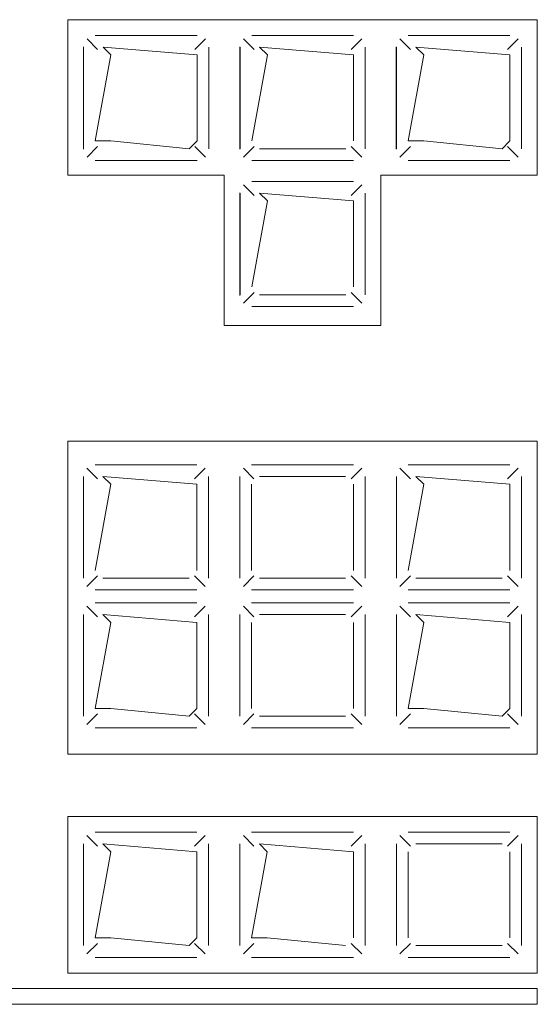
# Model space of a CAD drawing. Header units: feet. Extents: x 8 to 127, y 6 to 90.
# Tile 338 of 538: x 47.8816 to 47.9147, y 50.2927 to 50.3556. Entities that reach past the tile are written whole.
import ezdxf

# ---------------------------------------------------------------- set-up
doc = ezdxf.new("R2010")
doc.units = ezdxf.units.FT
doc.header["$MEASUREMENT"] = 0
doc.layers.add('MOBILARIO', color=8, linetype='Continuous')

msp = doc.modelspace()

# ---------------------------------------------------------------- linework, layer by layer
at = {"layer": 'MOBILARIO', "lineweight": 5}
for p, q in [((47.914661, 50.355619), (47.884661, 50.355619)), ((47.884661, 50.355619), (47.884661, 50.34568)), ((47.914661, 50.355619), (47.884661, 50.355619)), ((47.884661, 50.355619), (47.884661, 50.34568)), ((47.914661, 50.34568), (47.914661, 50.355619)), ((47.914661, 50.34568), (47.914661, 50.355619)), ((47.886569, 50.353723), (47.885892, 50.3544)), ((47.886569, 50.353723), (47.885892, 50.3544)), ((47.886423, 50.354619), (47.892923, 50.354619)), ((47.886423, 50.354619), (47.892923, 50.354619)), ((47.892776, 50.353723), (47.893453, 50.3544)), ((47.892776, 50.353723), (47.893453, 50.3544)), ((47.896569, 50.353723), (47.895892, 50.3544)), ((47.896569, 50.353723), (47.895892, 50.3544)), ((47.896423, 50.354619), (47.902923, 50.354619)), ((47.896423, 50.354619), (47.902923, 50.354619)), ((47.902776, 50.353723), (47.903453, 50.3544)), ((47.902776, 50.353723), (47.903453, 50.3544)), ((47.906557, 50.353723), (47.90588, 50.3544)), ((47.906557, 50.353723), (47.90588, 50.3544)), ((47.906411, 50.354619), (47.912911, 50.354619)), ((47.906411, 50.354619), (47.912911, 50.354619)), ((47.912764, 50.353723), (47.913441, 50.3544)), ((47.912764, 50.353723), (47.913441, 50.3544)), ((47.885661, 50.347333), (47.885661, 50.353878)), ((47.885661, 50.347333), (47.885661, 50.353878)), ((47.885673, 50.347369), (47.885673, 50.353869)), ((47.885673, 50.347369), (47.885673, 50.353869)), ((47.887423, 50.353369), (47.886923, 50.353869)), ((47.886923, 50.353869), (47.892923, 50.353369)), ((47.887423, 50.353369), (47.886923, 50.353869)), ((47.886923, 50.353869), (47.892923, 50.353369)), ((47.893673, 50.353869), (47.893673, 50.347369)), ((47.893673, 50.353869), (47.893673, 50.347369)), ((47.895661, 50.347333), (47.895661, 50.353878)), ((47.895661, 50.347333), (47.895661, 50.353878)), ((47.895673, 50.347369), (47.895673, 50.353869)), ((47.895673, 50.347369), (47.895673, 50.353869)), ((47.897423, 50.353369), (47.896923, 50.353869)), ((47.896923, 50.353869), (47.902923, 50.353369)), ((47.897423, 50.353369), (47.896923, 50.353869)), ((47.896923, 50.353869), (47.902923, 50.353369)), ((47.903673, 50.353869), (47.903673, 50.347369)), ((47.903673, 50.353869), (47.903673, 50.347369)), ((47.905649, 50.347333), (47.905649, 50.353878)), ((47.905649, 50.347333), (47.905649, 50.353878)), ((47.905661, 50.347369), (47.905661, 50.353869)), ((47.905661, 50.347369), (47.905661, 50.353869)), ((47.907411, 50.353369), (47.906911, 50.353869)), ((47.906911, 50.353869), (47.912911, 50.353369)), ((47.907411, 50.353369), (47.906911, 50.353869)), ((47.906911, 50.353869), (47.912911, 50.353369)), ((47.913661, 50.353869), (47.913661, 50.347369)), ((47.913661, 50.353869), (47.913661, 50.347369)), ((47.886423, 50.347869), (47.887423, 50.353369)), ((47.886423, 50.347869), (47.887423, 50.353369)), ((47.892923, 50.353369), (47.892923, 50.347869)), ((47.892923, 50.353369), (47.892923, 50.347869)), ((47.896423, 50.347869), (47.897423, 50.353369)), ((47.896423, 50.347869), (47.897423, 50.353369)), ((47.902923, 50.353369), (47.902923, 50.347869)), ((47.902923, 50.353369), (47.902923, 50.347869)), ((47.906411, 50.347869), (47.907411, 50.353369)), ((47.906411, 50.347869), (47.907411, 50.353369)), ((47.912911, 50.353369), (47.912911, 50.347869)), ((47.912911, 50.353369), (47.912911, 50.347869)), ((47.886569, 50.347516), (47.885892, 50.346839)), ((47.886569, 50.347516), (47.885892, 50.346839)), ((47.887423, 50.347869), (47.886423, 50.347869)), ((47.887423, 50.347869), (47.886423, 50.347869)), ((47.892423, 50.347369), (47.887423, 50.347869)), ((47.892423, 50.347369), (47.887423, 50.347869)), ((47.892923, 50.347869), (47.892423, 50.347369)), ((47.892923, 50.347869), (47.892423, 50.347369)), ((47.892776, 50.347516), (47.893453, 50.346839)), ((47.892776, 50.347516), (47.893453, 50.346839)), ((47.896569, 50.347516), (47.895892, 50.346839)), ((47.896569, 50.347516), (47.895892, 50.346839)), ((47.902423, 50.347369), (47.896923, 50.347369)), ((47.902423, 50.347369), (47.896923, 50.347369)), ((47.902776, 50.347516), (47.903453, 50.346839)), ((47.902776, 50.347516), (47.903453, 50.346839)), ((47.906557, 50.347516), (47.90588, 50.346839)), ((47.906557, 50.347516), (47.90588, 50.346839)), ((47.907411, 50.347869), (47.906411, 50.347869)), ((47.907411, 50.347869), (47.906411, 50.347869)), ((47.912411, 50.347369), (47.907411, 50.347869)), ((47.912411, 50.347369), (47.907411, 50.347869)), ((47.912911, 50.347869), (47.912411, 50.347369)), ((47.912911, 50.347869), (47.912411, 50.347369)), ((47.912764, 50.347516), (47.913441, 50.346839)), ((47.912764, 50.347516), (47.913441, 50.346839)), ((47.892923, 50.346619), (47.886423, 50.346619)), ((47.892923, 50.346619), (47.886423, 50.346619)), ((47.902923, 50.346619), (47.896423, 50.346619)), ((47.902923, 50.346619), (47.896423, 50.346619)), ((47.912911, 50.346619), (47.906411, 50.346619)), ((47.912911, 50.346619), (47.906411, 50.346619)), ((47.884661, 50.34568), (47.894661, 50.34568)), ((47.884661, 50.34568), (47.894661, 50.34568)), ((47.894661, 50.34568), (47.894661, 50.336075)), ((47.894661, 50.34568), (47.894661, 50.336075)), ((47.904661, 50.34568), (47.914661, 50.34568)), ((47.904661, 50.336075), (47.904661, 50.34568)), ((47.904661, 50.34568), (47.914661, 50.34568)), ((47.904661, 50.336075), (47.904661, 50.34568)), ((47.896569, 50.344389), (47.895892, 50.345066)), ((47.896569, 50.344389), (47.895892, 50.345066)), ((47.896423, 50.345285), (47.902923, 50.345285)), ((47.896423, 50.345285), (47.902923, 50.345285)), ((47.902776, 50.344389), (47.903453, 50.345066)), ((47.902776, 50.344389), (47.903453, 50.345066)), ((47.895661, 50.337999), (47.895661, 50.344544)), ((47.895661, 50.337999), (47.895661, 50.344544)), ((47.895673, 50.338035), (47.895673, 50.344535)), ((47.895673, 50.338035), (47.895673, 50.344535)), ((47.897423, 50.344035), (47.896923, 50.344535)), ((47.896923, 50.344535), (47.902923, 50.344035)), ((47.897423, 50.344035), (47.896923, 50.344535)), ((47.896923, 50.344535), (47.902923, 50.344035)), ((47.903673, 50.344535), (47.903673, 50.338035)), ((47.903673, 50.344535), (47.903673, 50.338035)), ((47.896423, 50.338535), (47.897423, 50.344035)), ((47.896423, 50.338535), (47.897423, 50.344035)), ((47.902923, 50.344035), (47.902923, 50.338535)), ((47.902923, 50.344035), (47.902923, 50.338535)), ((47.896569, 50.338182), (47.895892, 50.337505)), ((47.896569, 50.338182), (47.895892, 50.337505)), ((47.902423, 50.338035), (47.896923, 50.338035)), ((47.902423, 50.338035), (47.896923, 50.338035)), ((47.902776, 50.338182), (47.903453, 50.337505)), ((47.902776, 50.338182), (47.903453, 50.337505)), ((47.902923, 50.337285), (47.896423, 50.337285)), ((47.902923, 50.337285), (47.896423, 50.337285)), ((47.894661, 50.336075), (47.904661, 50.336075)), ((47.894661, 50.336075), (47.904661, 50.336075)), ((47.884661, 50.30868), (47.884661, 50.32868)), ((47.884661, 50.32868), (47.914661, 50.32868)), ((47.884661, 50.30868), (47.884661, 50.32868)), ((47.884661, 50.32868), (47.914661, 50.32868)), ((47.914661, 50.32868), (47.914661, 50.30868)), ((47.914661, 50.32868), (47.914661, 50.30868)), ((47.886557, 50.326273), (47.88588, 50.32695)), ((47.886557, 50.326273), (47.88588, 50.32695)), ((47.886411, 50.32717), (47.892911, 50.32717)), ((47.886411, 50.32717), (47.892911, 50.32717)), ((47.892764, 50.326273), (47.893441, 50.32695)), ((47.892764, 50.326273), (47.893441, 50.32695)), ((47.896557, 50.326273), (47.89588, 50.32695)), ((47.896557, 50.326273), (47.89588, 50.32695)), ((47.896411, 50.32717), (47.902911, 50.32717)), ((47.896411, 50.32717), (47.902911, 50.32717)), ((47.902764, 50.326273), (47.903441, 50.32695)), ((47.902764, 50.326273), (47.903441, 50.32695)), ((47.906557, 50.326273), (47.90588, 50.32695)), ((47.906557, 50.326273), (47.90588, 50.32695)), ((47.906411, 50.32717), (47.912911, 50.32717)), ((47.906411, 50.32717), (47.912911, 50.32717)), ((47.912764, 50.326273), (47.913441, 50.32695)), ((47.912764, 50.326273), (47.913441, 50.32695)), ((47.885661, 50.31992), (47.885661, 50.32642)), ((47.885661, 50.31992), (47.885661, 50.32642)), ((47.887411, 50.32592), (47.886911, 50.32642)), ((47.886911, 50.32642), (47.892911, 50.32592)), ((47.887411, 50.32592), (47.886911, 50.32642)), ((47.886911, 50.32642), (47.892911, 50.32592)), ((47.893661, 50.32642), (47.893661, 50.31992)), ((47.893661, 50.32642), (47.893661, 50.31992)), ((47.895661, 50.31992), (47.895661, 50.32642)), ((47.895661, 50.31992), (47.895661, 50.32642)), ((47.896911, 50.32642), (47.902411, 50.32642)), ((47.896911, 50.32642), (47.902411, 50.32642)), ((47.903661, 50.32642), (47.903661, 50.31992)), ((47.903661, 50.32642), (47.903661, 50.31992)), ((47.905661, 50.31992), (47.905661, 50.32642)), ((47.905661, 50.31992), (47.905661, 50.32642)), ((47.907411, 50.32592), (47.906911, 50.32642)), ((47.906911, 50.32642), (47.912911, 50.32592)), ((47.907411, 50.32592), (47.906911, 50.32642)), ((47.906911, 50.32642), (47.912911, 50.32592)), ((47.913661, 50.32642), (47.913661, 50.31992)), ((47.913661, 50.32642), (47.913661, 50.31992)), ((47.886411, 50.32042), (47.887411, 50.32592)), ((47.886411, 50.32042), (47.887411, 50.32592)), ((47.892911, 50.32592), (47.892911, 50.32042)), ((47.892911, 50.32592), (47.892911, 50.32042)), ((47.896411, 50.32042), (47.896411, 50.32592)), ((47.896411, 50.32042), (47.896411, 50.32592)), ((47.902911, 50.32592), (47.902911, 50.32042)), ((47.902911, 50.32592), (47.902911, 50.32042)), ((47.906411, 50.32042), (47.907411, 50.32592)), ((47.906411, 50.32042), (47.907411, 50.32592)), ((47.912911, 50.32592), (47.912911, 50.32042)), ((47.912911, 50.32592), (47.912911, 50.32042)), ((47.886557, 50.320066), (47.88588, 50.31939)), ((47.886557, 50.320066), (47.88588, 50.31939)), ((47.892411, 50.31992), (47.886911, 50.31992)), ((47.892411, 50.31992), (47.886911, 50.31992)), ((47.892764, 50.320066), (47.893441, 50.31939)), ((47.892764, 50.320066), (47.893441, 50.31939)), ((47.896557, 50.320066), (47.89588, 50.31939)), ((47.896557, 50.320066), (47.89588, 50.31939)), ((47.902411, 50.31992), (47.896911, 50.31992)), ((47.902411, 50.31992), (47.896911, 50.31992)), ((47.902764, 50.320066), (47.903441, 50.31939)), ((47.902764, 50.320066), (47.903441, 50.31939)), ((47.906557, 50.320066), (47.90588, 50.31939)), ((47.906557, 50.320066), (47.90588, 50.31939)), ((47.912411, 50.31992), (47.906911, 50.31992)), ((47.912411, 50.31992), (47.906911, 50.31992)), ((47.912764, 50.320066), (47.913441, 50.31939)), ((47.912764, 50.320066), (47.913441, 50.31939)), ((47.892911, 50.31917), (47.886411, 50.31917)), ((47.892911, 50.31917), (47.886411, 50.31917)), ((47.902911, 50.31917), (47.896411, 50.31917)), ((47.902911, 50.31917), (47.896411, 50.31917)), ((47.912911, 50.31917), (47.906411, 50.31917)), ((47.912911, 50.31917), (47.906411, 50.31917)), ((47.886557, 50.317447), (47.88588, 50.318124)), ((47.886557, 50.317447), (47.88588, 50.318124)), ((47.886411, 50.318344), (47.892911, 50.318344)), ((47.886411, 50.318344), (47.892911, 50.318344)), ((47.892764, 50.317447), (47.893441, 50.318124)), ((47.892764, 50.317447), (47.893441, 50.318124)), ((47.896557, 50.317447), (47.89588, 50.318124)), ((47.896557, 50.317447), (47.89588, 50.318124)), ((47.896411, 50.318344), (47.902911, 50.318344)), ((47.896411, 50.318344), (47.902911, 50.318344)), ((47.902764, 50.317447), (47.903441, 50.318124)), ((47.902764, 50.317447), (47.903441, 50.318124)), ((47.906557, 50.317447), (47.90588, 50.318124)), ((47.906557, 50.317447), (47.90588, 50.318124)), ((47.906411, 50.318344), (47.912911, 50.318344)), ((47.906411, 50.318344), (47.912911, 50.318344)), ((47.912764, 50.317447), (47.913441, 50.318124)), ((47.912764, 50.317447), (47.913441, 50.318124)), ((47.885661, 50.311094), (47.885661, 50.317594)), ((47.885661, 50.311094), (47.885661, 50.317594)), ((47.887411, 50.317094), (47.886911, 50.317594)), ((47.886911, 50.317594), (47.892911, 50.317094)), ((47.887411, 50.317094), (47.886911, 50.317594)), ((47.886911, 50.317594), (47.892911, 50.317094)), ((47.893661, 50.317594), (47.893661, 50.311094)), ((47.893661, 50.317594), (47.893661, 50.311094)), ((47.895661, 50.311094), (47.895661, 50.317594)), ((47.895661, 50.311094), (47.895661, 50.317594)), ((47.896911, 50.317594), (47.902411, 50.317594)), ((47.896911, 50.317594), (47.902411, 50.317594)), ((47.903661, 50.317594), (47.903661, 50.311094)), ((47.903661, 50.317594), (47.903661, 50.311094)), ((47.905661, 50.311094), (47.905661, 50.317594)), ((47.905661, 50.311094), (47.905661, 50.317594)), ((47.907411, 50.317094), (47.906911, 50.317594)), ((47.906911, 50.317594), (47.912911, 50.317094)), ((47.907411, 50.317094), (47.906911, 50.317594)), ((47.906911, 50.317594), (47.912911, 50.317094)), ((47.913661, 50.317594), (47.913661, 50.311094)), ((47.913661, 50.317594), (47.913661, 50.311094)), ((47.886411, 50.311594), (47.887411, 50.317094)), ((47.886411, 50.311594), (47.887411, 50.317094)), ((47.892911, 50.317094), (47.892911, 50.311594)), ((47.892911, 50.317094), (47.892911, 50.311594)), ((47.896411, 50.311594), (47.896411, 50.317094)), ((47.896411, 50.311594), (47.896411, 50.317094)), ((47.902911, 50.317094), (47.902911, 50.311594)), ((47.902911, 50.317094), (47.902911, 50.311594)), ((47.906411, 50.311594), (47.907411, 50.317094)), ((47.906411, 50.311594), (47.907411, 50.317094)), ((47.912911, 50.317094), (47.912911, 50.311594)), ((47.912911, 50.317094), (47.912911, 50.311594)), ((47.887411, 50.311594), (47.886411, 50.311594)), ((47.887411, 50.311594), (47.886411, 50.311594)), ((47.892411, 50.311094), (47.887411, 50.311594)), ((47.892411, 50.311094), (47.887411, 50.311594)), ((47.892911, 50.311594), (47.892411, 50.311094)), ((47.892911, 50.311594), (47.892411, 50.311094)), ((47.907411, 50.311594), (47.906411, 50.311594)), ((47.907411, 50.311594), (47.906411, 50.311594)), ((47.912411, 50.311094), (47.907411, 50.311594)), ((47.912411, 50.311094), (47.907411, 50.311594)), ((47.912911, 50.311594), (47.912411, 50.311094)), ((47.912911, 50.311594), (47.912411, 50.311094)), ((47.886557, 50.31124), (47.88588, 50.310564)), ((47.886557, 50.31124), (47.88588, 50.310564)), ((47.892764, 50.31124), (47.893441, 50.310564)), ((47.892764, 50.31124), (47.893441, 50.310564)), ((47.896557, 50.31124), (47.89588, 50.310564)), ((47.896557, 50.31124), (47.89588, 50.310564)), ((47.902411, 50.311094), (47.896911, 50.311094)), ((47.902411, 50.311094), (47.896911, 50.311094)), ((47.902764, 50.31124), (47.903441, 50.310564)), ((47.902764, 50.31124), (47.903441, 50.310564)), ((47.906557, 50.31124), (47.90588, 50.310564)), ((47.906557, 50.31124), (47.90588, 50.310564)), ((47.912764, 50.31124), (47.913441, 50.310564)), ((47.912764, 50.31124), (47.913441, 50.310564)), ((47.892911, 50.310344), (47.886411, 50.310344)), ((47.892911, 50.310344), (47.886411, 50.310344)), ((47.902911, 50.310344), (47.896411, 50.310344)), ((47.902911, 50.310344), (47.896411, 50.310344)), ((47.912911, 50.310344), (47.906411, 50.310344)), ((47.912911, 50.310344), (47.906411, 50.310344)), ((47.914661, 50.30868), (47.884661, 50.30868)), ((47.914661, 50.30868), (47.884661, 50.30868)), ((47.884661, 50.29468), (47.884661, 50.30468)), ((47.884661, 50.30468), (47.914661, 50.30468)), ((47.884661, 50.29468), (47.884661, 50.30468)), ((47.884661, 50.30468), (47.914661, 50.30468)), ((47.914661, 50.30468), (47.914661, 50.29468)), ((47.914661, 50.30468), (47.914661, 50.29468)), ((47.886558, 50.302783), (47.885881, 50.30346)), ((47.886558, 50.302783), (47.885881, 50.30346)), ((47.886411, 50.30368), (47.892911, 50.30368)), ((47.886411, 50.30368), (47.892911, 50.30368)), ((47.892765, 50.302783), (47.893442, 50.30346)), ((47.892765, 50.302783), (47.893442, 50.30346)), ((47.896558, 50.302783), (47.895881, 50.30346)), ((47.896558, 50.302783), (47.895881, 50.30346)), ((47.896411, 50.30368), (47.902911, 50.30368)), ((47.896411, 50.30368), (47.902911, 50.30368)), ((47.902765, 50.302783), (47.903442, 50.30346)), ((47.902765, 50.302783), (47.903442, 50.30346)), ((47.906558, 50.302783), (47.905881, 50.30346)), ((47.906558, 50.302783), (47.905881, 50.30346)), ((47.906411, 50.30368), (47.912911, 50.30368)), ((47.906411, 50.30368), (47.912911, 50.30368)), ((47.912765, 50.302783), (47.913442, 50.30346)), ((47.912765, 50.302783), (47.913442, 50.30346)), ((47.885661, 50.29643), (47.885661, 50.30293)), ((47.885661, 50.29643), (47.885661, 50.30293)), ((47.887411, 50.30243), (47.886911, 50.30293)), ((47.886911, 50.30293), (47.892911, 50.30243)), ((47.887411, 50.30243), (47.886911, 50.30293)), ((47.886911, 50.30293), (47.892911, 50.30243)), ((47.893661, 50.30293), (47.893661, 50.29643)), ((47.893661, 50.30293), (47.893661, 50.29643)), ((47.895661, 50.29643), (47.895661, 50.30293)), ((47.895661, 50.29643), (47.895661, 50.30293)), ((47.897411, 50.30243), (47.896911, 50.30293)), ((47.896911, 50.30293), (47.902911, 50.30243)), ((47.897411, 50.30243), (47.896911, 50.30293)), ((47.896911, 50.30293), (47.902911, 50.30243)), ((47.903661, 50.30293), (47.903661, 50.29643)), ((47.903661, 50.30293), (47.903661, 50.29643)), ((47.905661, 50.29643), (47.905661, 50.30293)), ((47.905661, 50.29643), (47.905661, 50.30293)), ((47.906911, 50.30293), (47.912411, 50.30293)), ((47.906911, 50.30293), (47.912411, 50.30293)), ((47.913661, 50.30293), (47.913661, 50.29643)), ((47.913661, 50.30293), (47.913661, 50.29643)), ((47.886411, 50.29693), (47.887411, 50.30243)), ((47.886411, 50.29693), (47.887411, 50.30243)), ((47.892911, 50.30243), (47.892911, 50.29693)), ((47.892911, 50.30243), (47.892911, 50.29693)), ((47.896411, 50.29693), (47.897411, 50.30243)), ((47.896411, 50.29693), (47.897411, 50.30243)), ((47.902911, 50.30243), (47.902911, 50.29693)), ((47.902911, 50.30243), (47.902911, 50.29693)), ((47.906411, 50.29693), (47.906411, 50.30243)), ((47.906411, 50.29693), (47.906411, 50.30243)), ((47.912911, 50.30243), (47.912911, 50.29693)), ((47.912911, 50.30243), (47.912911, 50.29693)), ((47.886558, 50.296576), (47.885881, 50.295899)), ((47.886558, 50.296576), (47.885881, 50.295899)), ((47.887411, 50.29693), (47.886411, 50.29693)), ((47.887411, 50.29693), (47.886411, 50.29693)), ((47.892411, 50.29643), (47.887411, 50.29693)), ((47.892411, 50.29643), (47.887411, 50.29693)), ((47.892911, 50.29693), (47.892411, 50.29643)), ((47.892911, 50.29693), (47.892411, 50.29643)), ((47.892765, 50.296576), (47.893442, 50.295899)), ((47.892765, 50.296576), (47.893442, 50.295899)), ((47.896558, 50.296576), (47.895881, 50.295899)), ((47.896558, 50.296576), (47.895881, 50.295899)), ((47.897411, 50.29693), (47.896411, 50.29693)), ((47.897411, 50.29693), (47.896411, 50.29693)), ((47.902411, 50.29643), (47.897411, 50.29693)), ((47.902411, 50.29643), (47.897411, 50.29693)), ((47.902765, 50.296576), (47.903442, 50.295899)), ((47.902765, 50.296576), (47.903442, 50.295899)), ((47.906558, 50.296576), (47.905881, 50.295899)), ((47.906558, 50.296576), (47.905881, 50.295899)), ((47.912411, 50.29643), (47.906911, 50.29643)), ((47.912411, 50.29643), (47.906911, 50.29643)), ((47.912765, 50.296576), (47.913442, 50.295899)), ((47.912765, 50.296576), (47.913442, 50.295899)), ((47.892911, 50.29568), (47.886411, 50.29568)), ((47.892911, 50.29568), (47.886411, 50.29568)), ((47.902911, 50.29568), (47.896411, 50.29568)), ((47.902911, 50.29568), (47.896411, 50.29568)), ((47.912911, 50.29568), (47.906411, 50.29568)), ((47.912911, 50.29568), (47.906411, 50.29568)), ((47.914661, 50.29468), (47.884661, 50.29468)), ((47.914661, 50.29468), (47.884661, 50.29468)), ((47.736661, 50.29368), (47.914661, 50.29368)), ((47.736661, 50.29368), (47.914661, 50.29368)), ((47.914661, 50.29368), (47.914661, 50.29268)), ((47.914661, 50.29368), (47.914661, 50.29268)), ((47.914661, 50.29268), (47.736661, 50.29268)), ((47.914661, 50.29268), (47.736661, 50.29268))]:
    msp.add_line(p, q, dxfattribs=at)
at = {"layer": 'MOBILARIO'}
for centre in [(47.886923, 50.353369), (47.886923, 50.353369), (47.892423, 50.353369), (47.892423, 50.353369), (47.896923, 50.353369), (47.896923, 50.353369), (47.902423, 50.353369), (47.902423, 50.353369), (47.906911, 50.353369), (47.906911, 50.353369), (47.912411, 50.353369), (47.912411, 50.353369), (47.886923, 50.347869), (47.886923, 50.347869), (47.892423, 50.347869), (47.892423, 50.347869), (47.906911, 50.347869), (47.906911, 50.347869), (47.912411, 50.347869), (47.912411, 50.347869), (47.896923, 50.344035), (47.896923, 50.344035), (47.902423, 50.344035), (47.902423, 50.344035), (47.886911, 50.32592), (47.886911, 50.32592), (47.892411, 50.32592), (47.892411, 50.32592), (47.906911, 50.32592), (47.906911, 50.32592), (47.912411, 50.32592), (47.912411, 50.32592), (47.886911, 50.317094), (47.886911, 50.317094), (47.892411, 50.317094), (47.892411, 50.317094), (47.906911, 50.317094), (47.906911, 50.317094), (47.912411, 50.317094), (47.912411, 50.317094), (47.886911, 50.311594), (47.886911, 50.311594), (47.892411, 50.311594), (47.892411, 50.311594), (47.906911, 50.311594), (47.906911, 50.311594), (47.912411, 50.311594), (47.912411, 50.311594), (47.886911, 50.30243), (47.886911, 50.30243), (47.892411, 50.30243), (47.892411, 50.30243), (47.896911, 50.30243), (47.896911, 50.30243), (47.902411, 50.30243), (47.902411, 50.30243), (47.886911, 50.29693), (47.886911, 50.29693), (47.892411, 50.29693), (47.892411, 50.29693), (47.896911, 50.29693), (47.896911, 50.29693)]:
    msp.add_arc(centre, 0.0005, 0, 0, dxfattribs=at)

doc.saveas('drawing.dxf')
